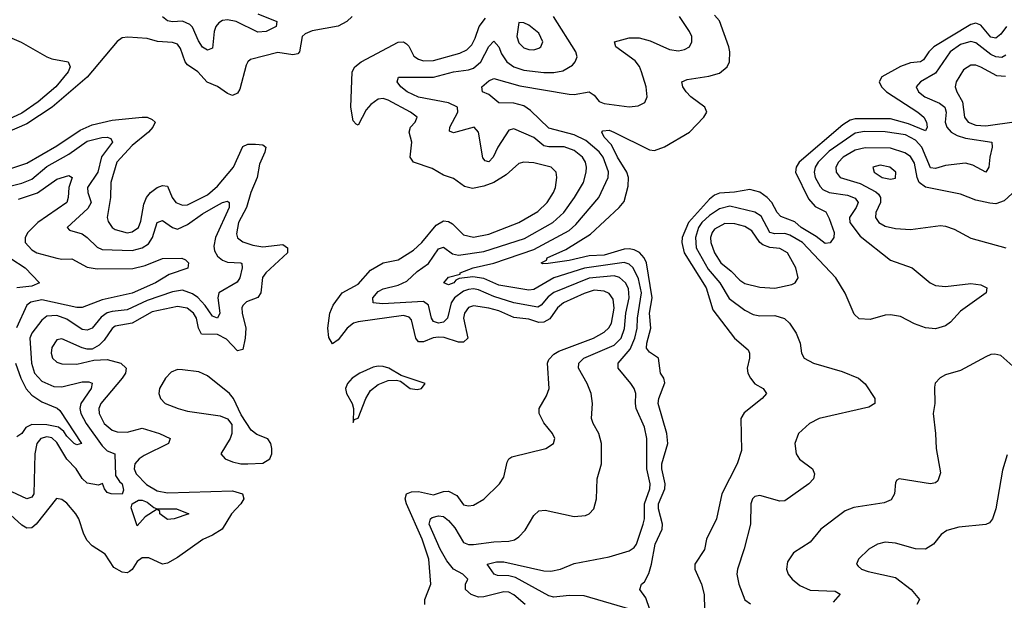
# Model space of a CAD drawing. Header units: inches. Extents: x 1552611 to 1694776, y 811966 to 917215.
# Tile 525 of 549: x 1663962 to 1667884, y 905326 to 907638. Entities that reach past the tile are written whole.
import ezdxf

# ---------------------------------------------------------------- set-up
doc = ezdxf.new("R2010")
doc.units = ezdxf.units.IN
doc.header["$MEASUREMENT"] = 0
doc.layers.add('B6960', color=7, linetype='Continuous')

msp = doc.modelspace()

# ---------------------------------------------------------------- linework, layer by layer
at = {"layer": 'B6960', "color": 5}
for points, elevation in [([(1665286.4, 907650), (1665264.3, 907630), (1665230, 907612.3), (1665126.7, 907593.3), (1665099.2, 907580.8), (1665087.4, 907570), (1665075.8, 907510), (1665070, 907501.8), (1665050, 907497.8), (1664990, 907506.7), (1664881, 907479), (1664870.1, 907469.9), (1664863.5, 907456.5), (1664838.7, 907361.3), (1664830, 907345.3), (1664810, 907335.9), (1664790, 907343.4), (1664750, 907371.9), (1664708.6, 907388.6), (1664672, 907430), (1664630, 907457.3), (1664620.3, 907470), (1664602.7, 907522.7), (1664590, 907540.2), (1664570, 907547.3), (1664511.1, 907551.1), (1664470, 907562.8), (1664392.5, 907567.5), (1664370, 907564.8), (1664349.4, 907550.6), (1664230.6, 907409.4), (1664090.7, 907289.3), (1663990, 907222.5), (1663910, 907187.9)], 780), ([(1664910, 907661.5), (1664986.7, 907630), (1664983.1, 907610), (1664943.1, 907590), (1664910, 907587.7), (1664824.5, 907630), (1664790, 907636.6), (1664770, 907633.7), (1664754.8, 907625.2), (1664742.5, 907610), (1664736, 907590), (1664730, 907524), (1664710, 907516.8), (1664690, 907527.9), (1664673.7, 907553.7), (1664650, 907608.3), (1664638.9, 907618.9), (1664610, 907631.6), (1664570, 907629.5), (1664550, 907633.1), (1664530, 907648.6)], 760), ([(1665575.5, 905310), (1665575.3, 905330), (1665599.2, 905390), (1665592.1, 905490), (1665564.5, 905570), (1665502.6, 905710), (1665497.5, 905730), (1665502.2, 905750), (1665522.2, 905757.8), (1665550, 905759.3), (1665610, 905745.6), (1665650, 905759.7), (1665670, 905760.6), (1665703.1, 905743.1), (1665730, 905707), (1665750, 905702.6), (1665770, 905705.7), (1665810, 905728.5), (1665872.4, 905790), (1665890, 905816.3), (1665904, 905876), (1665910.7, 905889.3), (1665921.9, 905898.1), (1666057.2, 905930), (1666087.8, 905950), (1666093.1, 905970), (1666084.4, 905990), (1666050, 906032.6), (1666030.8, 906070), (1666030.8, 906090), (1666060.3, 906139.7), (1666070.5, 906169.5), (1666064.3, 906270), (1666070, 906284.4), (1666090, 906305.6), (1666110, 906318), (1666247.2, 906370), (1666290, 906393.6), (1666308.5, 906411.5), (1666319, 906430), (1666329.5, 906489.5), (1666325.4, 906525.4), (1666310, 906547.2), (1666290, 906557.5), (1666250, 906560.4), (1666210, 906548.2), (1666127.8, 906510), (1666103.6, 906490), (1666073.7, 906446.3), (1666050, 906433.3), (1666030, 906432.6), (1665990, 906444.9), (1665930, 906451.7), (1665870, 906478.5), (1665830, 906489.7), (1665770, 906498.1), (1665750, 906492), (1665733.3, 906470), (1665730.1, 906450), (1665746.6, 906370), (1665730, 906353.4), (1665710, 906354.1), (1665652.3, 906372.3), (1665630, 906374.2), (1665609.2, 906370.8), (1665570, 906355.2), (1665550, 906354.7), (1665540.1, 906370), (1665522.8, 906442.8), (1665513.3, 906453.3), (1665490, 906459.9), (1665310, 906435.5), (1665290.9, 906429.1), (1665266.1, 906410), (1665230, 906362.6), (1665207.7, 906347.7), (1665193.1, 906373.1), (1665188.9, 906410), (1665196.9, 906470), (1665210, 906501.6), (1665246.9, 906550), (1665310, 906584.3), (1665359.1, 906640.9), (1665410, 906670.1), (1665470, 906681.7), (1665530, 906719.6), (1665563.6, 906750), (1665620.1, 906819.9), (1665650, 906836.5), (1665670, 906834.3), (1665685.2, 906825.2), (1665730, 906781), (1665770, 906771.9), (1665830, 906783.2), (1665950.7, 906830), (1666025.8, 906874.2), (1666062.4, 906910), (1666087.8, 906950), (1666095.7, 906970), (1666101.9, 907010), (1666098.2, 907030), (1666078.3, 907050), (1666010, 907067.5), (1665970, 907071), (1665950, 907065.4), (1665899.8, 907020.2), (1665850.1, 906989.9), (1665810, 906974.4), (1665765.3, 906965.3), (1665733.7, 906973.7), (1665690, 907005.3), (1665650, 907019.3), (1665605, 907045), (1665530, 907069.9), (1665517, 907090), (1665523.7, 907150), (1665513, 907190), (1665518, 907210), (1665537.6, 907230), (1665545.1, 907250), (1665518.5, 907270), (1665430, 907317.4), (1665410, 907323.4), (1665390, 907320.7), (1665359.9, 907300.1), (1665341.9, 907278.1), (1665310, 907217.2), (1665301.8, 907221.8), (1665290, 907235.1), (1665280.7, 907290), (1665285.9, 907430), (1665296.9, 907450), (1665321.4, 907470), (1665470, 907547.8), (1665490, 907549.5), (1665502, 907542), (1665511.9, 907531.9), (1665532.3, 907492.3), (1665550, 907479.8), (1665570, 907473.7), (1665610, 907475.6), (1665715.3, 907504.7), (1665742.3, 907517.7), (1665762.2, 907537.8), (1665776.2, 907563.8), (1665792, 907610), (1665816.7, 907643.3)], 780), ([(1665975.5, 905310), (1665930, 905347.5), (1665910, 905358.5), (1665890, 905360.4), (1665810, 905339.9), (1665790, 905339.4), (1665760.2, 905350), (1665738.2, 905370), (1665737.8, 905390), (1665747.2, 905410), (1665726.5, 905430), (1665690, 905450.3), (1665662.8, 905482.8), (1665636.5, 905530), (1665592.5, 905630), (1665597.8, 905650), (1665604.4, 905655.6), (1665630, 905662.3), (1665650, 905660.2), (1665670, 905644.6), (1665695, 905615.1), (1665730, 905556.2), (1665750, 905548.6), (1665770, 905548.2), (1665850, 905559.6), (1665910, 905561.7), (1665932.5, 905567.5), (1665950, 905578.6), (1665975.1, 905604.9), (1666010, 905664.4), (1666030, 905683.1), (1666054.5, 905685.5), (1666170, 905659.5), (1666215.6, 905664.4), (1666230, 905670.6), (1666249.4, 905690), (1666258.9, 905730), (1666262, 905810), (1666279.7, 905870), (1666278.9, 905950), (1666268.7, 905990), (1666245.6, 906030), (1666239.8, 906050), (1666244, 906110), (1666238.5, 906150), (1666222.6, 906190), (1666188.2, 906250), (1666189.1, 906270), (1666208.4, 906290), (1666330, 906342.2), (1666357.9, 906370), (1666371.6, 906408.4), (1666376.5, 906470), (1666390, 906530), (1666386.9, 906566.9), (1666375.2, 906590), (1666351.3, 906611.3), (1666330, 906617.5), (1666230, 906608.5), (1666090, 906551.7), (1666066.3, 906533.7), (1666039.4, 906500.6), (1666026.4, 906493.6), (1665929.7, 906510.3), (1665850, 906535.4), (1665790, 906562.4), (1665770, 906566.4), (1665750, 906564.2), (1665730, 906556.8), (1665694.1, 906530), (1665679.9, 906510), (1665665.9, 906450), (1665650, 906433.7), (1665630, 906429.6), (1665610, 906435.8), (1665602.3, 906450), (1665590, 906501), (1665570, 906516.1), (1665406.5, 906506.5), (1665369.7, 906510), (1665368.1, 906530), (1665390, 906555.9), (1665410, 906566.8), (1665470, 906580.7), (1665503.8, 906596.2), (1665544.7, 906635.3), (1665590, 906666.9), (1665630, 906725.1), (1665650, 906732.1), (1665685.9, 906705.9), (1665710, 906699.9), (1665810, 906715.3), (1665972.8, 906767.2), (1666085.2, 906830), (1666129.9, 906870), (1666172.3, 906930), (1666207.4, 906990), (1666218.1, 907030), (1666220.2, 907050), (1666216.1, 907070), (1666203.2, 907090), (1666170, 907116.3), (1666130, 907131.6), (1666070, 907130.9), (1666050, 907135.7), (1666010, 907168.3), (1665930, 907203.1), (1665910, 907197.7), (1665865.8, 907130), (1665847.2, 907090), (1665830, 907071.9), (1665815.9, 907075.9), (1665807.3, 907087.3), (1665790, 907189.6), (1665772.2, 907210), (1665690, 907187.4), (1665673.3, 907193.3), (1665675.2, 907210), (1665707.5, 907270), (1665706.4, 907290), (1665670, 907306.2), (1665550, 907328.9), (1665505.5, 907350), (1665479.8, 907370), (1665465.1, 907390), (1665471.2, 907408.8), (1665610, 907408.3), (1665689.7, 907430.3), (1665750, 907438.1), (1665770, 907444.9), (1665799.2, 907470), (1665830, 907531), (1665850, 907552.1), (1665870, 907529.2), (1665881.4, 907501.4), (1665902.1, 907470), (1665930, 907449.3), (1665970, 907437.1), (1666050, 907427.3), (1666090, 907426.8), (1666125.8, 907434.2), (1666163.5, 907456.5), (1666175, 907470), (1666182.3, 907490), (1666177.4, 907510), (1666088.7, 907650)], 760), ([(1666396.8, 905290), (1666210, 905344.6), (1666150, 905345.4), (1666090, 905339.3), (1666070, 905343.7), (1665937.2, 905417.2), (1665910, 905423.9), (1665864.8, 905424.8), (1665852.1, 905430), (1665824.5, 905470), (1665860.7, 905479.3), (1665890, 905479.3), (1666050, 905444), (1666077.2, 905442.8), (1666115.6, 905450), (1666170, 905473.4), (1666310, 905499.2), (1666390, 905522.7), (1666410, 905536.9), (1666418.4, 905550), (1666446, 905630), (1666450.8, 905650), (1666450.5, 905710), (1666471.4, 905770), (1666472.7, 905790), (1666460.5, 905850), (1666460.1, 905970), (1666450, 906015.8), (1666418.1, 906090), (1666414.4, 906110), (1666416, 906150), (1666409.8, 906170), (1666396.8, 906190), (1666346, 906250), (1666346.2, 906270), (1666393.3, 906326.7), (1666411.9, 906370), (1666421.3, 906410), (1666422.3, 906450), (1666438.4, 906550), (1666426.5, 906606.5), (1666405.8, 906650), (1666390, 906663.9), (1666370, 906671.1), (1666211.5, 906648.5), (1666090, 906610.5), (1666010, 906564), (1665990, 906561.2), (1665870, 906580.2), (1665810, 906606.8), (1665766.5, 906613.5), (1665712.7, 906607.3), (1665699.2, 906600.8), (1665691.6, 906590), (1665670, 906582.2), (1665651.5, 906590), (1665670, 906612.5), (1665716, 906624), (1665716.9, 906630), (1665768.5, 906650), (1665850, 906668.8), (1666010, 906722.9), (1666150, 906799), (1666177.7, 906822.3), (1666269.4, 906930), (1666305.5, 907010), (1666307.7, 907032.3), (1666285.8, 907090), (1666270, 907112), (1666216.4, 907156.4), (1666170, 907179.7), (1666070, 907205.5), (1665996.4, 907276.4), (1665970, 907294.7), (1665930, 907305.4), (1665870, 907306.4), (1665830, 907339.8), (1665804.7, 907350), (1665802.7, 907370), (1665830, 907394.3), (1665850, 907403), (1665954.7, 907374.7), (1666150, 907341), (1666170, 907339.8), (1666230, 907350.1), (1666250, 907337.2), (1666270, 907312.2), (1666290, 907303.9), (1666389.8, 907290.2), (1666425.2, 907294.8), (1666452, 907308), (1666461.7, 907330), (1666457.3, 907370), (1666438.7, 907430), (1666430.6, 907450.6), (1666414, 907474), (1666335.8, 907530), (1666331.8, 907550), (1666390, 907565.3), (1666430, 907565), (1666473.3, 907553.3), (1666550, 907519.4), (1666585.8, 907514.2), (1666610, 907519), (1666629.6, 907530), (1666639.7, 907550), (1666638.7, 907570), (1666629.8, 907590), (1666589.8, 907650)], 740), ([(1666471.6, 905290), (1666455.7, 905335.7), (1666431.8, 905370), (1666438.4, 905390), (1666450, 905400.4), (1666467.3, 905432.7), (1666479.1, 905470), (1666493.8, 905550), (1666520.4, 905610), (1666522.8, 905630), (1666506.8, 905690), (1666507, 905710), (1666531.4, 905770), (1666532.7, 905790), (1666519.2, 905850), (1666519.5, 905870), (1666543.8, 905950), (1666539.2, 905990), (1666504.5, 906110), (1666507.5, 906130), (1666532, 906192), (1666527.2, 906210), (1666514.5, 906230), (1666506.6, 906290), (1666470, 906313.7), (1666458.8, 906330), (1666459.4, 906350), (1666476.3, 906410), (1666471.1, 906470), (1666481.3, 906530), (1666458.8, 906670), (1666449.2, 906690), (1666430.5, 906710.5), (1666410, 906721.5), (1666390, 906725.3), (1666370, 906723.7), (1666290, 906699.9), (1666230, 906697), (1666150, 906678.6), (1666066.8, 906666.8), (1666046.2, 906666.2), (1666039.5, 906670), (1666059.7, 906680.3), (1666063.5, 906690), (1666136.8, 906723.2), (1666236, 906784), (1666349.9, 906890.1), (1666370, 906914.3), (1666385.6, 906974.4), (1666386.4, 907010), (1666380.3, 907030), (1666343.2, 907090), (1666319.1, 907139.1), (1666289.9, 907170), (1666280.9, 907190), (1666285, 907195), (1666310, 907197.2), (1666328.7, 907190), (1666470, 907119.8), (1666490, 907117.4), (1666530, 907131.6), (1666630, 907190.2), (1666686.4, 907250), (1666698.9, 907270), (1666691.2, 907290), (1666634.6, 907330), (1666616, 907350), (1666603.1, 907370), (1666598.9, 907390), (1666620.2, 907399.8), (1666706.9, 907413.1), (1666750, 907424.5), (1666780.3, 907450), (1666789, 907470), (1666790.5, 907509.5), (1666786.3, 907530), (1666750, 907632.5), (1666730, 907655.6)], 720), ([(1667893.1, 907610), (1667870, 907579.9), (1667850, 907564.1), (1667830, 907568.6), (1667790, 907616), (1667770, 907623.6), (1667750, 907618.6), (1667603, 907530), (1667583.1, 907510), (1667562.5, 907477.5), (1667549.7, 907470.3), (1667510, 907465.5), (1667470, 907451.6), (1667396, 907410), (1667386, 907390), (1667394.7, 907370), (1667415.1, 907350), (1667539.2, 907270), (1667563.5, 907250), (1667574, 907230), (1667577, 907210), (1667570, 907194.7), (1667502.9, 907222.9), (1667430, 907242.5), (1667290, 907243.3), (1667270, 907237.7), (1667240.6, 907219.4), (1667066.6, 907070), (1667054.4, 907050), (1667052.5, 907030), (1667104.5, 906924.5), (1667130, 906893.6), (1667172.4, 906872.4), (1667186.5, 906846.5), (1667205.9, 906790), (1667204.2, 906770), (1667190.1, 906749.9), (1667170, 906747.2), (1667134.7, 906774.7), (1667075.3, 906810), (1667050, 906832.5), (1666993.5, 906853.5), (1666979.5, 906870), (1666958.2, 906910), (1666939, 906930), (1666910, 906950.7), (1666870, 906962.1), (1666809.2, 906950.8), (1666750, 906947.1), (1666730, 906938.7), (1666710, 906923.4), (1666626.3, 906830), (1666601.3, 906770), (1666599.6, 906750), (1666609.3, 906709.3), (1666696.1, 906570), (1666723.1, 906483.1), (1666809.2, 906369.2), (1666863.3, 906323.3), (1666869.3, 906310), (1666869.4, 906290), (1666859.4, 906250), (1666862, 906230), (1666872.4, 906210), (1666890, 906188.4), (1666923.7, 906170), (1666936.5, 906150), (1666919.6, 906130), (1666847.1, 906072.9), (1666834.6, 906050), (1666836.8, 905923.2), (1666819.2, 905870), (1666758.6, 905750), (1666737.3, 905650), (1666697.1, 905570), (1666690, 905528), (1666651.3, 905470), (1666651, 905450), (1666678, 905390), (1666688.4, 905350), (1666690.3, 905290)], 720), ([(1663912.4, 907572.4), (1663967.7, 907547.7), (1664070.5, 907490), (1664090, 907482.2), (1664154.4, 907470), (1664162.4, 907450), (1664155, 907430), (1664105.2, 907370), (1664034.7, 907310), (1663970, 907266.1), (1663876.9, 907223.1)], 760), ([(1667890, 907496.1), (1667873.5, 907486.5), (1667850, 907489.2), (1667830, 907499.5), (1667770, 907545.6), (1667750, 907551.2), (1667710, 907538.7), (1667668.5, 907510), (1667610, 907425.3), (1667550.3, 907390), (1667533.2, 907370), (1667542.2, 907350), (1667567.6, 907330), (1667625.9, 907305.9), (1667647.3, 907290), (1667652, 907270), (1667648.6, 907230), (1667655, 907210), (1667671.9, 907190), (1667696.6, 907176.6), (1667730, 907166.1), (1667834.2, 907150), (1667835.9, 907130), (1667826, 907090), (1667822.9, 907050), (1667810, 907031.1), (1667759, 907059), (1667730, 907066.5), (1667650, 907057.6), (1667610, 907045.7), (1667590, 907047.3), (1667554.8, 907130), (1667530, 907157.5), (1667490, 907179.7), (1667410, 907191.2), (1667327.4, 907192.6), (1667290, 907186.3), (1667185.8, 907114.2), (1667142.3, 907070), (1667130.1, 907050), (1667126.9, 907030), (1667130.9, 907010), (1667150, 906972.9), (1667161.7, 906961.7), (1667186.5, 906950), (1667259.4, 906939.4), (1667290, 906926.7), (1667301.3, 906910), (1667293.6, 906890), (1667267.4, 906850), (1667268.8, 906830), (1667310, 906775.3), (1667430, 906680.5), (1667517, 906650), (1667588.7, 906590), (1667610, 906579.7), (1667650, 906575.3), (1667750, 906588), (1667790, 906582.3), (1667813.7, 906570), (1667811.8, 906550), (1667710, 906476.8), (1667670, 906433.3), (1667650, 906419.5), (1667610, 906407), (1667570, 906411.5), (1667526.4, 906426.4), (1667470, 906455.8), (1667430, 906463.2), (1667410, 906461.7), (1667350, 906443.8), (1667306.3, 906446.3), (1667285.3, 906465.3), (1667250, 906548.3), (1667212.8, 906610), (1667079.4, 906750), (1667030, 906779.9), (1667010, 906786.7), (1666970, 906784.7), (1666950.2, 906790.2), (1666915.2, 906855.2), (1666890, 906871.7), (1666790, 906894.8), (1666750, 906884.4), (1666710, 906858.7), (1666679, 906830), (1666665.1, 906810), (1666653.3, 906770), (1666657, 906730), (1666704.6, 906644.5), (1666750.5, 906590), (1666788.1, 906528.1), (1666850, 906481.6), (1666883.4, 906463.4), (1666910, 906459.3), (1666970, 906460.5), (1667008.7, 906448.7), (1667028.9, 906430), (1667054.9, 906390), (1667070.3, 906350), (1667076.5, 906310), (1667086.7, 906290), (1667123.8, 906270), (1667237.7, 906237.7), (1667302.6, 906210), (1667330, 906187.8), (1667368.7, 906130), (1667367.7, 906110), (1667344.4, 906095.6), (1667146, 906050), (1667107.4, 906030), (1667063.6, 905990), (1667049.2, 905950), (1667054.2, 905910), (1667068.3, 905888.4), (1667120.2, 905850), (1667127.3, 905830), (1667123.2, 905810), (1667105, 905790), (1667010, 905722.2), (1666990, 905720.6), (1666910, 905743.1), (1666890, 905739.1), (1666880.3, 905730), (1666874.4, 905710), (1666872.4, 905630), (1666848.3, 905531.7), (1666820.7, 905450), (1666818.9, 905430), (1666825.9, 905390), (1666850, 905327.9), (1666872.3, 905312.3)], 740), ([(1667888.8, 907411.2), (1667854.5, 907414.5), (1667790, 907448.5), (1667770, 907456.2), (1667750, 907456.9), (1667721.8, 907438.2), (1667692.2, 907390), (1667688.5, 907370), (1667694.6, 907350), (1667717, 907310), (1667725.4, 907250), (1667739.5, 907230), (1667770, 907217.8), (1667810, 907214.9), (1667932.8, 907232.8)], 760), ([(1663930, 907046.1), (1663990, 907067.1), (1664110, 907135.4), (1664202.4, 907197.6), (1664250, 907218.5), (1664330, 907237.2), (1664450, 907250.1), (1664470, 907249), (1664490, 907240.9), (1664501.4, 907230), (1664491.8, 907210), (1664475.1, 907190), (1664410, 907137), (1664349.3, 907070), (1664324.6, 906990), (1664323.5, 906930), (1664310.1, 906850.1), (1664314, 906834), (1664330, 906811), (1664342.7, 906802.7), (1664390, 906789.3), (1664410, 906792.5), (1664434.7, 906810), (1664444.6, 906835.4), (1664456.3, 906903.7), (1664466.8, 906930), (1664482.5, 906950), (1664510, 906970.1), (1664530, 906978.1), (1664550, 906974.3), (1664568.5, 906930), (1664584, 906910), (1664610, 906899.3), (1664630, 906901.1), (1664710, 906940.6), (1664750, 906974.7), (1664812.9, 907050), (1664850, 907132.9), (1664870, 907142), (1664901.6, 907141.6), (1664930, 907139.3), (1664942.8, 907130), (1664938.7, 907110), (1664917.2, 907062.8), (1664907.7, 907010), (1664883, 906950), (1664865.8, 906890), (1664833.1, 906830), (1664825.1, 906785.1), (1664829.7, 906769.7), (1664850, 906753.2), (1664890, 906739.4), (1664930, 906733.2), (1665010, 906743), (1665028.4, 906730), (1665027.9, 906710), (1664941.6, 906630), (1664928.4, 906611.6), (1664922.1, 906550), (1664910, 906531.4), (1664865.6, 906514.4), (1664850, 906499.7), (1664846.4, 906490), (1664848.4, 906470), (1664862.8, 906410), (1664859.9, 906370), (1664850, 906324.7), (1664830, 906319.4), (1664785.5, 906365.5), (1664750, 906384.3), (1664686.4, 906386.4), (1664674.1, 906410), (1664665.4, 906450), (1664654, 906470), (1664629.1, 906489.1), (1664590, 906496), (1664490, 906474.4), (1664410, 906428.9), (1664342.6, 906417.4), (1664330, 906408.7), (1664298.2, 906361.8), (1664278.3, 906341.7), (1664250, 906326.5), (1664230, 906326.1), (1664210, 906332), (1664130, 906367.5), (1664110, 906362.8), (1664090, 906333.3), (1664087.3, 906310), (1664093, 906290), (1664110, 906274.5), (1664130, 906267.3), (1664190, 906266.8), (1664257.4, 906282.6), (1664310, 906285), (1664364.4, 906270), (1664386.4, 906250), (1664382.8, 906230), (1664370.1, 906210), (1664284.6, 906110), (1664277.5, 906090), (1664278.1, 906070), (1664297.9, 906030), (1664330, 906003.3), (1664350, 905996.6), (1664390, 905995.4), (1664450, 906011.2), (1664519.1, 905990), (1664561.8, 905970), (1664554.8, 905950), (1664457.5, 905902.5), (1664438.3, 905890), (1664420.5, 905870), (1664418.1, 905850), (1664425.9, 905830), (1664467.4, 905787.4), (1664510, 905762.5), (1664550, 905753.7), (1664810, 905761.8), (1664849.2, 905750), (1664854.3, 905730), (1664842.7, 905710), (1664805.9, 905670), (1664768.1, 905610), (1664730, 905585.6), (1664691, 905569), (1664590, 905496.9), (1664550, 905473.6), (1664530, 905469.8), (1664475.8, 905495.8), (1664450, 905495.9), (1664430, 905480.3), (1664410, 905448.9), (1664399.2, 905440.8), (1664390, 905435.6), (1664370, 905439), (1664336.7, 905456.7), (1664302, 905510), (1664250, 905542.6), (1664230, 905564.5), (1664216.7, 905590), (1664197.1, 905650), (1664185.3, 905670), (1664150, 905712.8), (1664130, 905728), (1664108.1, 905731.9), (1664027.9, 905630), (1664010, 905614.9), (1663990, 905614), (1663970, 905625.1), (1663910, 905679.2)], 780), ([(1663870, 906961.6), (1663970, 906987.4), (1664010, 907003.2), (1664070, 907053), (1664157.1, 907102.8), (1664230, 907153.6), (1664288.9, 907168.9), (1664310.1, 907170.1), (1664325.1, 907165.1), (1664330.8, 907150), (1664287.9, 907092.2), (1664273.1, 907030), (1664231.5, 906970), (1664232.7, 906950), (1664245.8, 906910), (1664233.4, 906886.6), (1664150.4, 906810), (1664160.2, 906800.2), (1664210, 906784.8), (1664231, 906771), (1664270, 906731.9), (1664290, 906723.4), (1664410, 906719.4), (1664450, 906729.4), (1664474.3, 906745.7), (1664490.9, 906770), (1664510, 906830.2), (1664530, 906837.8), (1664570, 906810.1), (1664590, 906804.3), (1664630, 906822), (1664690, 906865.3), (1664733.4, 906890), (1664770, 906910.1), (1664790, 906915), (1664795.6, 906910), (1664796.5, 906890), (1664741.4, 906770), (1664735.7, 906735.7), (1664737.9, 906717.9), (1664750, 906696.8), (1664770, 906679.8), (1664790, 906672.2), (1664842, 906670), (1664846.8, 906666.8), (1664848.6, 906650), (1664838.7, 906610), (1664827.8, 906592.2), (1664755.4, 906550), (1664750.5, 906530), (1664759.6, 906470), (1664750.1, 906449.9), (1664730, 906457.9), (1664700.2, 906500.2), (1664671.2, 906531.2), (1664650, 906546.6), (1664610, 906560.3), (1664570, 906554.6), (1664470, 906519.8), (1664390, 906482.3), (1664330, 906476.3), (1664310, 906470.3), (1664286.7, 906453.3), (1664250.3, 906409.7), (1664230, 906401.7), (1664210, 906404.6), (1664150, 906445.3), (1664110, 906459.9), (1664070, 906457.6), (1664050, 906441.6), (1664009.8, 906390.2), (1664002.4, 906370), (1664008.4, 906270), (1664021.1, 906230), (1664050, 906198.6), (1664097.5, 906177.6), (1664130, 906176.5), (1664210, 906196.6), (1664236.5, 906196.5), (1664251, 906191), (1664247.1, 906170), (1664205.6, 906110), (1664201, 906090), (1664204.8, 906070), (1664226.6, 906030), (1664290, 905941.1), (1664310, 905921.6), (1664341.3, 905910), (1664343.2, 905823.2), (1664358.9, 905798.9), (1664370.1, 905790), (1664375.6, 905764.4), (1664370, 905749.3), (1664326, 905750), (1664310, 905755.3), (1664299, 905770), (1664291.7, 905791.7), (1664275.9, 905784.1), (1664230, 905793.1), (1664211.1, 905811.1), (1664186.6, 905850), (1664150, 905888.1), (1664110, 905953.9), (1664090, 905973.5), (1664070, 905977.1), (1664046.5, 905970), (1664029.8, 905950), (1664021.9, 905910), (1664017.9, 905750), (1664010, 905737.1), (1663990, 905730.6), (1663930, 905758.5)], 760), ([(1667914.9, 906945.1), (1667883.9, 906916.1), (1667850, 906904.9), (1667826.7, 906906.8), (1667770, 906919.8), (1667710, 906943.2), (1667570, 906971.4), (1667545, 906990), (1667536.6, 907010), (1667525.9, 907065.9), (1667510, 907092.5), (1667487.7, 907107.7), (1667430, 907126.8), (1667330, 907128), (1667290, 907118.7), (1667242.5, 907090), (1667222.9, 907070), (1667213.2, 907050), (1667213.8, 907030), (1667230.2, 907010), (1667310, 906984.9), (1667372.2, 906952.2), (1667382.4, 906942.4), (1667391, 906930), (1667390.4, 906910), (1667371.6, 906870), (1667371.5, 906850), (1667384.6, 906830), (1667410, 906815.1), (1667450, 906806.5), (1667510, 906803), (1667630, 906818), (1667650, 906815.9), (1667683.7, 906803.7), (1667750, 906768), (1667890, 906729.3)], 760), ([(1663957.5, 906922.5), (1664032.2, 906947.8), (1664110, 907002.3), (1664157.1, 907017.1), (1664170.8, 907010), (1664157.8, 906970), (1664155.2, 906930), (1664149, 906910), (1664033.9, 906830), (1663993.6, 906790), (1663983.4, 906770), (1663983.9, 906750), (1664010, 906721), (1664030, 906708.9), (1664110, 906687.7), (1664130, 906683.8), (1664170, 906686), (1664230, 906652.3), (1664270, 906645.7), (1664412.3, 906647.7), (1664460.9, 906659.1), (1664530, 906687.3), (1664607.7, 906687.7), (1664622.3, 906682.3), (1664633.7, 906670), (1664631, 906649), (1664556.9, 906623.1), (1664503.2, 906590), (1664410.4, 906549.6), (1664290, 906522.7), (1664210, 906492.3), (1664190, 906491.4), (1664050, 906522.5), (1664006.3, 906513.7), (1663990, 906501.2), (1663948.4, 906411.6)], 740), ([(1663926.7, 906686.6), (1663983.5, 906650), (1664041.3, 906590), (1664010, 906576.2), (1663950, 906570.4)], 720), ([(1667930, 906248), (1667870, 906300.5), (1667845.8, 906305.8), (1667830, 906304.7), (1667810, 906295.8), (1667710, 906240.5), (1667650, 906224.2), (1667627.8, 906212.2), (1667609.1, 906190.9), (1667605.7, 906174.3), (1667607.1, 906110), (1667600.3, 906070), (1667610.2, 905990), (1667612.4, 905930), (1667630, 905834), (1667618.5, 905801.5), (1667610, 905794), (1667590, 905789.7), (1667464.7, 905810), (1667455.2, 905804.8), (1667450, 905795.3), (1667446.3, 905750), (1667433.5, 905726.5), (1667406, 905714), (1667284.6, 905695.4), (1667250, 905683.1), (1667153.4, 905610), (1667110, 905557.6), (1667044.3, 905515.7), (1667020, 905480), (1667016.3, 905450), (1667023.5, 905430), (1667038.4, 905410), (1667070, 905385.1), (1667110, 905366.6), (1667210, 905362.2), (1667230.2, 905350.2), (1667201.6, 905318.4)], 760), ([(1663944.8, 906270), (1663966.2, 906210), (1663987.9, 906167.9), (1664010, 906142.7), (1664050, 906116.4), (1664111.2, 906091.2), (1664121.6, 906081.6), (1664208.4, 905950), (1664190, 905945), (1664179.2, 905950), (1664150, 905979.1), (1664138.2, 905998.2), (1664115.7, 906015.7), (1664070, 906025.4), (1664010, 906025.6), (1663986.2, 906013.8), (1663970, 905990.9), (1663950, 905977.6)], 740), ([(1667895.1, 905904.9), (1667876.1, 905843.9), (1667850.7, 905690), (1667837.5, 905650), (1667825.2, 905634.8), (1667810, 905628.7), (1667702.2, 905617.8), (1667655.3, 905604.7), (1667632, 905588), (1667601.5, 905550), (1667570, 905529.9), (1667530, 905531.2), (1667450, 905553.8), (1667410, 905557.5), (1667378.7, 905550), (1667344.4, 905530), (1667302.6, 905490), (1667294.9, 905470), (1667302, 905462), (1667314.9, 905450), (1667341.2, 905441.2), (1667450, 905417), (1667512.5, 905370), (1667546, 905330), (1667535.8, 905310)], 780)]:
    msp.add_lwpolyline(points, dxfattribs=dict(at, elevation=elevation))
for points, elevation in [([(1665950, 907626), (1665941.9, 907570), (1665950, 907545.4), (1665970, 907525.6), (1665990, 907518.8), (1666010, 907517.6), (1666030, 907524.1), (1666037.6, 907530), (1666045.3, 907550), (1666030, 907583.9), (1665990, 907615.8), (1665970, 907625.1)], 780), ([(1667390, 907057.9), (1667360.3, 907050), (1667365, 907030), (1667397, 907010), (1667430, 907002.5), (1667450, 907006.7), (1667451.4, 907030), (1667428.2, 907050)], 780), ([(1666770, 906826.4), (1666730, 906803.6), (1666719.9, 906790), (1666713.5, 906770), (1666714.8, 906750), (1666730.1, 906710), (1666754.3, 906670), (1666796.3, 906636.3), (1666830, 906600.4), (1666850, 906587.4), (1666910, 906572.7), (1666970, 906569.1), (1667037.2, 906582.8), (1667051, 906590), (1667063.2, 906610), (1667053.5, 906650), (1667019.9, 906710), (1666990, 906726.6), (1666950, 906730.8), (1666921.7, 906741.7), (1666910, 906751.2), (1666877.6, 906797.6), (1666850, 906814.9), (1666810, 906825.1)], 760), ([(1664590, 906244.7), (1664565.1, 906234.9), (1664542.7, 906210), (1664518.8, 906170), (1664515.5, 906150), (1664522.2, 906130), (1664541.2, 906110), (1664592.9, 906090), (1664630, 906079.3), (1664760.7, 906060.7), (1664789.1, 906049.1), (1664806.2, 906026.2), (1664806.9, 905990), (1664799.6, 905970), (1664762.8, 905910), (1664780.7, 905890), (1664810, 905878), (1664843, 905870), (1664870, 905869.4), (1664930, 905872.5), (1664958.4, 905890), (1664965.7, 905910), (1664966.1, 905930), (1664962.1, 905950), (1664950, 905968.8), (1664906.9, 905986.9), (1664883.4, 906003.4), (1664844.1, 906064.1), (1664813, 906130), (1664798, 906150), (1664710, 906219.5), (1664675.9, 906235.9), (1664610, 906244.4)], 820), ([(1665390, 906258.8), (1665370, 906254.2), (1665317, 906230), (1665286.2, 906210), (1665268.1, 906190), (1665260.2, 906170), (1665264.2, 906150), (1665286.7, 906110), (1665290.8, 906089.2), (1665290, 906034), (1665294, 906046), (1665310, 906051.3), (1665340.4, 906130), (1665359.1, 906160.9), (1665390, 906185.5), (1665430, 906201.7), (1665462.8, 906202.8), (1665478.3, 906198.3), (1665517.3, 906170), (1665545.5, 906165.5), (1665562.7, 906170), (1665577, 906190), (1665481.7, 906221.7), (1665431.8, 906250), (1665410, 906256.4)], 820), ([(1664550, 905648), (1664519.7, 905670), (1664519.7, 905679.7), (1664510, 905689.3), (1664462, 905658), (1664430, 905622.9), (1664405.6, 905694.4), (1664409.7, 905710.3), (1664435.1, 905724.9), (1664450, 905725.2), (1664470, 905716.6), (1664495.6, 905695.6), (1664510, 905690.2), (1664586, 905690), (1664635.5, 905670), (1664577.1, 905650)], 760)]:
    msp.add_lwpolyline(points, close=True, dxfattribs=dict(at, elevation=elevation))

doc.saveas('drawing.dxf')
